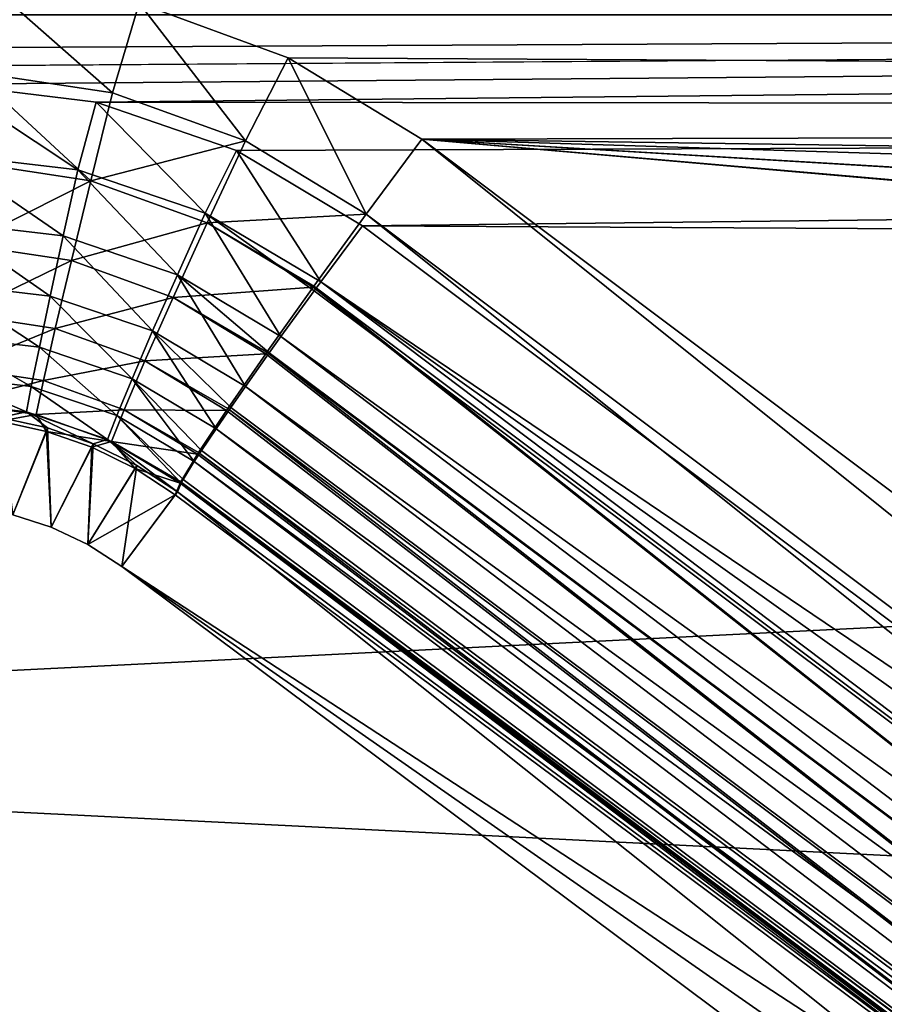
# Model space of a CAD drawing. Header units: metres. Extents: x -109 to 109, y -63 to 140.
# Tile 289 of 480: x 6.9 to 11.1, y 53.95 to 58.73. Entities that reach past the tile are written whole.
import ezdxf

# ---------------------------------------------------------------- set-up
doc = ezdxf.new("R2010")
doc.units = ezdxf.units.M
doc.layers.add('solid_502308_SW0001', color=7, linetype='CONTINUOUS')

msp = doc.modelspace()

# ---------------------------------------------------------------- linework, layer by layer
at = {"layer": 'solid_502308_SW0001'}
for points in [[(6.721196, 58.930012, 14.309588), (7.352948, 58.375706, 14.293908), (6.675731, 58.478123, 14.287439)], [(6.721196, 58.930012, 14.309588), (7.482062, 58.810863, 14.317348), (7.352948, 58.375706, 14.293908)], [(-55.98008, 58.843361, -14.315237), (-56.301567, 58.27729, -14.351402), (55.98008, 58.843361, -14.315237)], [(-6.556997, 58.418308, -14.342513), (55.98008, 58.843361, -14.315237), (-56.301567, 58.27729, -14.351402)], [(-6.556997, 58.418308, -14.342513), (6.556997, 58.418308, -14.342513), (55.98008, 58.843361, -14.315237)], [(7.272799, 58.330795, -14.348039), (55.98008, 58.843361, -14.315237), (6.556997, 58.418308, -14.342513)], [(7.272799, 58.330795, -14.348039), (56.301567, 58.27729, -14.351402), (55.98008, 58.843361, -14.315237)], [(7.482062, 58.810863, 14.317348), (55.98008, 58.843361, 14.315237), (56.301567, 58.27729, 14.351402)], [(7.482062, 58.810863, 14.317348), (7.996948, 58.141953, 14.308512), (7.352948, 58.375706, 14.293908)], [(7.482062, 58.810863, 14.317348), (56.301567, 58.27729, 14.351402), (8.20397, 58.545593, 14.33442)], [(7.482062, 58.810863, 14.317348), (8.20397, 58.545593, 14.33442), (7.996948, 58.141953, 14.308512)], [(-76.5, 51.408573, 18.0905), (76.5, 51.408573, 18.0905), (70.599335, 58.754673, 17.727995)], [(-70.599335, 58.754673, 17.727995), (-76.5, 51.408573, 18.0905), (70.599335, 58.754673, 17.727995)], [(-76.5, 51.408573, -18.0905), (-70.59935, 58.754658, -17.727995), (76.5, 51.408573, -18.0905)], [(-70.59935, 58.754658, -17.727995), (70.599335, 58.754677, -17.727993), (76.5, 51.408573, -18.0905)], [(8.20397, 58.545593, 14.33442), (8.582891, 57.786213, 14.330325), (7.996948, 58.141953, 14.308512)], [(8.20397, 58.545593, 14.33442), (56.301567, 58.27729, 14.351402), (8.853182, 58.150112, 14.359351)], [(8.20397, 58.545593, 14.33442), (8.853182, 58.150112, 14.359351), (8.582891, 57.786213, 14.330325)], [(6.675731, 58.478123, 14.287439), (7.247458, 57.949303, 14.167973), (6.653981, 58.039108, 14.16252)], [(6.675731, 58.478123, 14.287439), (7.352948, 58.375706, 14.293908), (7.247458, 57.949303, 14.167973)], [(6.536474, 58.078766, -14.325353), (7.184541, 58.002491, -14.33006), (6.556997, 58.418308, -14.342513)], [(7.184541, 58.002491, -14.33006), (7.272799, 58.330795, -14.348039), (6.556997, 58.418308, -14.342513)], [(7.352948, 58.375706, 14.293908), (7.996948, 58.141953, 14.308512), (7.247458, 57.949303, 14.167973)], [(7.184541, 58.002491, -14.33006), (7.802499, 57.792107, -14.342912), (7.272799, 58.330795, -14.348039)], [(7.953817, 58.09634, -14.362693), (56.301567, 58.27729, -14.351402), (7.272799, 58.330795, -14.348039)], [(7.802499, 57.792107, -14.342912), (7.953817, 58.09634, -14.362693), (7.272799, 58.330795, -14.348039)], [(7.953817, 58.09634, -14.362693), (8.564799, 57.730358, -14.385128), (56.301567, 58.27729, -14.351402)], [(8.564799, 57.730358, -14.385128), (56.299866, 57.472225, -14.400631), (56.301567, 58.27729, -14.351402)], [(8.853182, 58.150112, 14.359351), (56.301567, 58.27729, 14.351402), (56.299866, 57.472225, 14.400631)], [(7.996948, 58.141953, 14.308512), (7.811883, 57.744312, 14.180301), (7.247458, 57.949303, 14.167973)], [(7.996948, 58.141953, 14.308512), (8.582891, 57.786213, 14.330325), (7.811883, 57.744312, 14.180301)], [(19.789139, 49.381016, 14.702817), (8.582891, 57.786213, 14.330325), (8.853182, 58.150112, 14.359351)], [(8.853182, 58.150112, 14.359351), (56.299866, 57.472225, 14.400631), (56.298256, 56.667007, 14.447282)], [(8.853182, 58.150112, 14.359351), (56.298256, 56.667007, 14.447282), (56.392624, 55.332058, 14.518927)], [(8.853182, 58.150112, 14.359351), (56.681599, 54.016529, 14.582581), (56.696327, 53.967594, 14.584815)], [(14.453275, 53.944729, 14.585856), (8.853182, 58.150112, 14.359351), (56.696327, 53.967594, 14.584815)], [(8.853182, 58.150112, 14.359351), (56.396248, 55.307095, 14.520199), (56.681599, 54.016529, 14.582581)], [(8.853182, 58.150112, 14.359351), (56.392624, 55.332058, 14.518927), (56.396248, 55.307095, 14.520199)], [(14.453275, 53.944729, 14.585856), (19.789139, 49.381016, 14.702817), (8.853182, 58.150112, 14.359351)], [(6.532697, 57.749695, -14.231283), (7.113607, 57.681309, -14.235388), (6.536474, 58.078766, -14.325353)], [(7.113607, 57.681309, -14.235388), (7.184541, 58.002491, -14.33006), (6.536474, 58.078766, -14.325353)], [(7.802499, 57.792107, -14.342912), (8.362655, 57.457596, -14.362996), (7.953817, 58.09634, -14.362693)], [(7.953817, 58.09634, -14.362693), (8.362655, 57.457596, -14.362996), (8.564799, 57.730358, -14.385128)], [(6.653981, 58.039108, 14.16252), (7.247458, 57.949303, 14.167973), (6.634565, 57.639854, 13.941092)], [(7.113607, 57.681309, -14.235388), (7.667595, 57.492641, -14.246595), (7.184541, 58.002491, -14.33006)], [(7.667595, 57.492641, -14.246595), (7.802499, 57.792107, -14.342912), (7.184541, 58.002491, -14.33006)], [(7.247458, 57.949303, 14.167973), (7.153254, 57.561363, 13.945632), (6.634565, 57.639854, 13.941092)], [(7.247458, 57.949303, 14.167973), (7.811883, 57.744312, 14.180301), (7.153254, 57.561363, 13.945632)], [(7.667595, 57.492641, -14.246595), (8.169797, 57.192661, -14.264157), (7.802499, 57.792107, -14.342912)], [(7.802499, 57.792107, -14.342912), (8.169797, 57.192661, -14.264157), (8.330672, 57.414001, -14.352202)], [(7.802499, 57.792107, -14.342912), (8.330672, 57.414001, -14.352202), (8.362655, 57.457596, -14.362996)], [(8.582891, 57.786213, 14.330325), (8.329285, 57.437561, 14.201545), (7.811883, 57.744312, 14.180301)], [(19.538076, 49.040375, 14.566812), (8.329285, 57.437561, 14.201545), (8.582891, 57.786213, 14.330325)], [(19.789139, 49.381016, 14.702817), (19.538076, 49.040375, 14.566812), (8.582891, 57.786213, 14.330325)], [(6.529323, 57.450516, -14.065057), (7.05024, 57.389206, -14.068622), (6.532697, 57.749695, -14.231283)], [(7.05024, 57.389206, -14.068622), (7.113607, 57.681309, -14.235388), (6.532697, 57.749695, -14.231283)], [(7.811883, 57.744312, 14.180301), (7.646608, 57.382175, 13.955921), (7.153254, 57.561363, 13.945632)], [(7.811883, 57.744312, 14.180301), (8.325499, 57.432304, 14.19877), (7.646608, 57.382175, 13.955921)], [(8.329285, 57.437561, 14.201545), (8.325499, 57.432304, 14.19877), (7.811883, 57.744312, 14.180301)], [(14.164837, 53.533112, -14.604239), (8.564799, 57.730358, -14.385128), (8.362655, 57.457596, -14.362996)], [(14.164837, 53.533112, -14.604239), (56.299866, 57.472225, -14.400631), (8.564799, 57.730358, -14.385128)], [(7.05024, 57.389206, -14.068622), (7.547076, 57.220016, -14.078357), (7.113607, 57.681309, -14.235388)], [(7.547076, 57.220016, -14.078357), (7.667595, 57.492641, -14.246595), (7.113607, 57.681309, -14.235388)], [(6.634565, 57.639854, 13.941092), (7.153254, 57.561363, 13.945632), (6.618489, 57.301205, 13.634712)], [(7.153254, 57.561363, 13.945632), (7.075248, 57.23214, 13.638495), (6.618489, 57.301205, 13.634712)], [(7.153254, 57.561363, 13.945632), (7.646608, 57.382175, 13.955921), (7.075248, 57.23214, 13.638495)], [(7.547076, 57.220016, -14.078357), (7.997506, 56.951, -14.093657), (7.667595, 57.492641, -14.246595)], [(7.667595, 57.492641, -14.246595), (7.997506, 56.951, -14.093657), (8.112776, 57.113289, -14.217761)], [(7.667595, 57.492641, -14.246595), (8.112776, 57.113289, -14.217761), (8.169797, 57.192661, -14.264157)], [(6.526526, 57.1968, -13.83533), (6.997736, 57.141384, -13.838446), (6.529323, 57.450516, -14.065057)], [(6.997736, 57.141384, -13.838446), (7.05024, 57.389206, -14.068622), (6.529323, 57.450516, -14.065057)], [(19.312433, 48.731293, 14.340716), (8.325499, 57.432304, 14.19877), (8.329285, 57.437561, 14.201545)], [(19.538076, 49.040375, 14.566812), (19.312433, 48.731293, 14.340716), (8.329285, 57.437561, 14.201545)], [(8.362655, 57.457596, -14.362996), (8.330672, 57.414001, -14.352202), (19.534643, 49.022923, -14.711418)], [(8.362655, 57.457596, -14.362996), (19.534643, 49.022923, -14.711418), (19.764906, 49.332787, -14.753291)], [(14.164837, 53.533112, -14.604239), (8.362655, 57.457596, -14.362996), (19.764906, 49.332787, -14.753291)], [(6.997736, 57.141384, -13.838446), (7.447218, 56.988422, -13.846955), (7.05024, 57.389206, -14.068622)], [(7.447218, 56.988422, -13.846955), (7.547076, 57.220016, -14.078357), (7.05024, 57.389206, -14.068622)], [(8.325499, 57.432304, 14.19877), (8.10117, 57.117279, 13.978449), (7.646608, 57.382175, 13.955921)], [(19.312433, 48.731293, 14.340716), (8.10117, 57.117279, 13.978449), (8.325499, 57.432304, 14.19877)], [(8.330672, 57.414001, -14.352202), (8.169797, 57.192661, -14.264157), (19.534643, 49.022923, -14.711418)], [(7.646608, 57.382175, 13.955921), (7.509751, 57.074444, 13.647087), (7.075248, 57.23214, 13.638495)], [(7.646608, 57.382175, 13.955921), (8.095629, 57.109394, 13.971393), (7.509751, 57.074444, 13.647087)], [(8.10117, 57.117279, 13.978449), (8.095629, 57.109394, 13.971393), (7.646608, 57.382175, 13.955921)], [(6.618489, 57.301205, 13.634712), (7.075248, 57.23214, 13.638495), (6.606591, 57.040836, 13.259377)], [(7.075248, 57.23214, 13.638495), (7.01751, 56.978813, 13.262593), (6.606591, 57.040836, 13.259377)], [(7.075248, 57.23214, 13.638495), (7.509751, 57.074444, 13.647087), (7.01751, 56.978813, 13.262593)], [(7.447218, 56.988422, -13.846955), (7.854754, 56.745193, -13.860374), (7.547076, 57.220016, -14.078357)], [(7.547076, 57.220016, -14.078357), (7.854754, 56.745193, -13.860374), (7.926216, 56.849068, -13.991126)], [(7.547076, 57.220016, -14.078357), (7.926216, 56.849068, -13.991126), (7.997506, 56.951, -14.093657)], [(6.524454, 57.001766, -13.554064), (6.958833, 56.950748, -13.556844), (6.526526, 57.1968, -13.83533)], [(6.958833, 56.950748, -13.556844), (6.997736, 57.141384, -13.838446), (6.526526, 57.1968, -13.83533)], [(8.169797, 57.192661, -14.264157), (8.112776, 57.113289, -14.217761), (19.319811, 48.731102, -14.571862)], [(8.169797, 57.192661, -14.264157), (19.319811, 48.731102, -14.571862), (19.534643, 49.022923, -14.711418)], [(6.958833, 56.950748, -13.556844), (7.37322, 56.809917, -13.564439), (6.997736, 57.141384, -13.838446)], [(7.37322, 56.809917, -13.564439), (7.447218, 56.988422, -13.846955), (6.997736, 57.141384, -13.838446)], [(8.095629, 57.109394, 13.971393), (7.911457, 56.843437, 13.672818), (7.509751, 57.074444, 13.647087)], [(19.123381, 48.469009, 14.0357), (7.911457, 56.843437, 13.672818), (8.095629, 57.109394, 13.971393)], [(8.112776, 57.113289, -14.217761), (7.997506, 56.951, -14.093657), (19.319811, 48.731102, -14.571862)], [(19.123381, 48.469009, 14.0357), (8.095629, 57.109394, 13.971393), (8.10117, 57.117279, 13.978449)], [(19.312433, 48.731293, 14.340716), (19.123381, 48.469009, 14.0357), (8.10117, 57.117279, 13.978449)], [(7.509751, 57.074444, 13.647087), (7.408453, 56.837185, 13.269919), (7.01751, 56.978813, 13.262593)], [(7.509751, 57.074444, 13.647087), (7.905282, 56.834347, 13.660063), (7.408453, 56.837185, 13.269919)], [(7.911457, 56.843437, 13.672818), (7.905282, 56.834347, 13.660063), (7.509751, 57.074444, 13.647087)], [(6.606591, 57.040836, 13.259377), (7.01751, 56.978813, 13.262593), (6.599482, 56.872341, 12.834678)], [(6.523213, 56.875565, -13.235904), (6.935554, 56.827232, -13.23848), (6.524454, 57.001766, -13.554064)], [(6.935554, 56.827232, -13.23848), (6.958833, 56.950748, -13.556844), (6.524454, 57.001766, -13.554064)], [(7.01751, 56.978813, 13.262593), (6.983053, 56.814613, 12.83755), (6.599482, 56.872341, 12.834678)], [(7.01751, 56.978813, 13.262593), (7.408453, 56.837185, 13.269919), (6.983053, 56.814613, 12.83755)], [(7.37322, 56.809917, -13.564439), (7.748973, 56.585964, -13.576454), (7.447218, 56.988422, -13.846955)], [(7.447218, 56.988422, -13.846955), (7.748973, 56.585964, -13.576454), (7.783926, 56.639652, -13.688007)], [(7.447218, 56.988422, -13.846955), (7.783926, 56.639652, -13.688007), (7.854754, 56.745193, -13.860374)], [(6.935554, 56.827232, -13.23848), (7.328936, 56.693798, -13.245519), (6.958833, 56.950748, -13.556844)], [(7.328936, 56.693798, -13.245519), (7.37322, 56.809917, -13.564439), (6.958833, 56.950748, -13.556844)], [(7.997506, 56.951, -14.093657), (7.926216, 56.849068, -13.991126), (19.134809, 48.476875, -14.343977)], [(7.997506, 56.951, -14.093657), (19.134809, 48.476875, -14.343977), (19.319811, 48.731102, -14.571862)], [(6.523213, 56.875565, -13.235904), (6.806814, 56.800777, -12.900541), (6.935554, 56.827232, -13.23848)], [(6.599482, 56.872341, 12.834678), (6.983053, 56.814613, 12.83755), (6.804719, 56.782932, 12.386453)], [(6.935554, 56.827232, -13.23848), (6.806814, 56.800777, -12.900541), (7.036836, 56.749935, -12.906209)], [(6.935554, 56.827232, -13.23848), (7.036836, 56.749935, -12.906209), (7.259198, 56.671783, -12.914856)], [(6.935554, 56.827232, -13.23848), (7.259198, 56.671783, -12.914856), (7.328936, 56.693798, -13.245519)], [(7.408453, 56.837185, 13.269919), (7.348008, 56.682781, 12.844107), (6.983053, 56.814613, 12.83755)], [(7.408453, 56.837185, 13.269919), (7.764394, 56.621513, 13.281034), (7.348008, 56.682781, 12.844107)], [(7.769842, 56.630028, 13.300267), (7.764394, 56.621513, 13.281034), (7.408453, 56.837185, 13.269919)], [(7.905282, 56.834347, 13.660063), (7.769842, 56.630028, 13.300267), (7.408453, 56.837185, 13.269919)], [(18.980259, 48.266487, 13.666827), (7.769842, 56.630028, 13.300267), (7.905282, 56.834347, 13.660063)], [(7.926216, 56.849068, -13.991126), (7.854754, 56.745193, -13.860374), (19.134809, 48.476875, -14.343977)], [(18.980259, 48.266487, 13.666827), (7.905282, 56.834347, 13.660063), (7.911457, 56.843437, 13.672818)], [(19.123381, 48.469009, 14.0357), (18.980259, 48.266487, 13.666827), (7.911457, 56.843437, 13.672818)], [(6.983053, 56.814613, 12.83755), (7.032343, 56.732582, 12.393117), (6.804719, 56.782932, 12.386453)], [(6.869318, 56.328388), (6.804719, 56.782932, 12.386453), (7.032343, 56.732582, 12.393117)], [(7.036836, 56.749935, -12.906209), (6.806814, 56.800777, -12.900541), (6.869318, 56.328388)], [(6.983053, 56.814613, 12.83755), (7.348008, 56.682781, 12.844107), (7.032343, 56.732582, 12.393117)], [(7.328936, 56.693798, -13.245519), (7.68567, 56.481598, -13.25668), (7.37322, 56.809917, -13.564439)], [(7.37322, 56.809917, -13.564439), (7.68567, 56.481598, -13.25668), (7.69577, 56.499565, -13.32942)], [(7.37322, 56.809917, -13.564439), (7.69577, 56.499565, -13.32942), (7.748973, 56.585964, -13.576454)], [(7.036836, 56.749935, -12.906209), (6.869318, 56.328388), (7.055654, 56.267849)], [(7.055654, 56.267849), (6.869318, 56.328388), (7.032343, 56.732582, 12.393117)], [(7.055654, 56.267849), (7.032343, 56.732582, 12.393117), (7.252406, 56.655258, 12.403268)], [(7.348008, 56.682781, 12.844107), (7.252406, 56.655258, 12.403268), (7.032343, 56.732582, 12.393117)], [(7.259198, 56.671783, -12.914856), (7.036836, 56.749935, -12.906209), (7.055654, 56.267849)], [(7.854754, 56.745193, -13.860374), (7.783926, 56.639652, -13.688007), (18.992033, 48.277287, -14.043034)], [(7.854754, 56.745193, -13.860374), (18.992033, 48.277287, -14.043034), (19.134809, 48.476875, -14.343977)], [(7.259198, 56.671783, -12.914856), (7.055654, 56.267849), (7.233023, 56.183254)], [(7.470642, 56.567429, -12.926279), (7.259198, 56.671783, -12.914856), (7.233023, 56.183254)], [(7.348008, 56.682781, 12.844107), (7.461724, 56.552029, 12.416676), (7.252406, 56.655258, 12.403268)], [(7.328936, 56.693798, -13.245519), (7.259198, 56.671783, -12.914856), (7.470642, 56.567429, -12.926279)], [(7.328936, 56.693798, -13.245519), (7.470642, 56.567429, -12.926279), (7.66786, 56.438515, -12.940222)], [(7.328936, 56.693798, -13.245519), (7.66786, 56.438515, -12.940222), (7.68567, 56.481598, -13.25668)], [(7.348008, 56.682781, 12.844107), (7.680307, 56.482018, 12.85409), (7.461724, 56.552029, 12.416676)], [(7.683551, 56.487968, 12.879834), (7.680307, 56.482018, 12.85409), (7.348008, 56.682781, 12.844107)], [(7.764394, 56.621513, 13.281034), (7.683551, 56.487968, 12.879834), (7.348008, 56.682781, 12.844107)], [(7.233023, 56.183254), (7.055654, 56.267849), (7.252406, 56.655258, 12.403268)], [(7.233023, 56.183254), (7.252406, 56.655258, 12.403268), (7.461724, 56.552029, 12.416676)], [(7.783926, 56.639652, -13.688007), (7.748973, 56.585964, -13.576454), (18.992033, 48.277287, -14.043034)], [(18.890129, 48.133732, 13.252317), (7.764394, 56.621513, 13.281034), (7.769842, 56.630028, 13.300267)], [(18.980259, 48.266487, 13.666827), (18.890129, 48.133732, 13.252317), (7.769842, 56.630028, 13.300267)], [(18.890129, 48.133732, 13.252317), (7.683551, 56.487968, 12.879834), (7.764394, 56.621513, 13.281034)], [(7.748973, 56.585964, -13.576454), (7.69577, 56.499565, -13.32942), (18.901052, 48.145702, -13.689201)], [(7.748973, 56.585964, -13.576454), (18.901052, 48.145702, -13.689201), (18.992033, 48.277287, -14.043034)], [(7.470642, 56.567429, -12.926279), (7.233023, 56.183254), (7.397487, 56.076443)], [(7.233023, 56.183254), (7.461724, 56.552029, 12.416676), (7.657262, 56.424324, 12.433014)], [(7.66786, 56.438515, -12.940222), (7.470642, 56.567429, -12.926279), (7.397487, 56.076443)], [(7.680307, 56.482018, 12.85409), (7.657262, 56.424324, 12.433014), (7.461724, 56.552029, 12.416676)], [(7.680307, 56.482018, 12.85409), (13.257396, 52.2523, 12.657722), (7.657262, 56.424324, 12.433014)], [(7.68567, 56.481598, -13.25668), (7.66786, 56.438515, -12.940222), (13.267894, 52.266266, -13.158028)], [(7.683551, 56.487968, 12.879834), (18.857655, 48.077141, 12.812648), (7.680307, 56.482018, 12.85409)], [(7.680307, 56.482018, 12.85409), (18.857655, 48.077141, 12.812648), (13.257396, 52.2523, 12.657722)], [(18.890129, 48.133732, 13.252317), (18.857655, 48.077141, 12.812648), (7.683551, 56.487968, 12.879834)], [(7.69577, 56.499565, -13.32942), (7.68567, 56.481598, -13.25668), (18.901052, 48.145702, -13.689201)], [(7.68567, 56.481598, -13.25668), (13.267894, 52.266266, -13.158028), (18.867966, 48.09095, -13.306192)], [(7.68567, 56.481598, -13.25668), (18.867966, 48.09095, -13.306192), (18.901052, 48.145702, -13.689201)], [(7.66786, 56.438515, -12.940222), (7.397487, 56.076443), (18.589947, 47.718636)], [(13.267894, 52.266266, -13.158028), (7.66786, 56.438515, -12.940222), (18.589947, 47.718636)], [(7.233023, 56.183254), (7.657262, 56.424324, 12.433014), (7.397487, 56.076443)], [(7.397487, 56.076443), (7.657262, 56.424324, 12.433014), (13.257396, 52.2523, 12.657722)], [(7.397487, 56.076443), (18.857655, 48.077141, 12.812648), (18.589947, 47.718636)], [(7.397487, 56.076443), (13.257396, 52.2523, 12.657722), (18.857655, 48.077141, 12.812648)]]:
    msp.add_3dface(points, dxfattribs=at)

doc.saveas('drawing.dxf')
